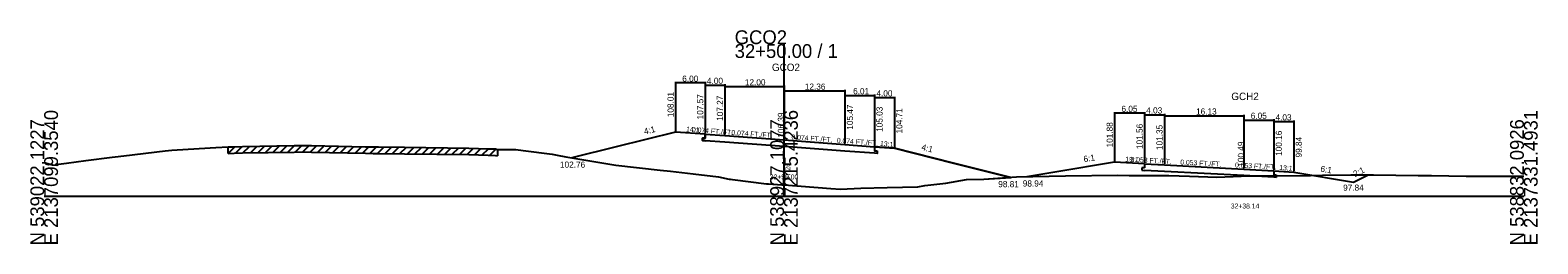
# Model space of a CAD drawing. Extents: x -14327 to 8886, y -10 to 39048.
# Drawn here: x 997.2 to 1302.8, y 4990.3 to 5033.7 of the extents above; entities that cross this region are included whole.
import ezdxf

# ---------------------------------------------------------------- set-up
doc = ezdxf.new("R2010")
doc.units = 0
for name, color, linetype in [('Level 20', 7, 'Continuous'), ('Level 5', 7, 'Continuous'), ('Level 53', 7, 'Continuous'), ('Level 54', 7, 'Continuous'), ('Level 55', 7, 'Continuous'), ('Level 7', 7, 'Continuous'), ('RD_GPK_XS_Cell', 7, 'Continuous'), ('RD_XS_EwShp', 7, 'Continuous'), ('RD_XS_ExGround', 7, 'Continuous'), ('RD_XS_ExPaveRet', 7, 'Continuous'), ('RD_XS_Pave', 7, 'Continuous'), ('RD_XS_TX_Baseline', 7, 'Continuous'), ('RD_XS_TX_Elev_EX', 7, 'Continuous'), ('RD_XS_TX_Elev_PR', 7, 'Continuous'), ('RD_XS_TX_Station', 7, 'Continuous')]:
    doc.layers.add(name, color=color, linetype=linetype)

msp = doc.modelspace()

# ---------------------------------------------------------------- linework, layer by layer
at = {"layer": 'Level 20'}
for p, q in [((1217.04, 5017.03), (1217.04, 5007.08)), ((1223.09, 5016.83), (1217.04, 5016.83)), ((1223.09, 5017.03), (1223.09, 5006.76)), ((1223.09, 5016.71), (1223.09, 5006.76)), ((1223.09, 5016.51), (1227.12, 5016.51)), ((1227.12, 5016.71), (1227.12, 5006.55)), ((1227.12, 5016.5), (1227.12, 5006.55)), ((1227.12, 5016.3), (1243.26, 5016.3)), ((1243.26, 5016.5), (1243.26, 5005.69)), ((1243.26, 5015.64), (1243.26, 5005.69)), ((1243.26, 5015.44), (1249.31, 5015.44)), ((1249.31, 5015.64), (1249.31, 5005.36)), ((1249.31, 5015.31), (1249.31, 5005.36)), ((1249.31, 5015.11), (1253.34, 5015.11)), ((1253.34, 5015.31), (1253.34, 5005.04)), ((1204.94, 5004.88), (1199.24, 5003.94)), ((1217.04, 5006.88), (1204.94, 5004.88)), ((1223.09, 5006.56), (1217.04, 5006.88)), ((1222.58, 5005.75), (1222.58, 5005.25)), ((1223.09, 5005.73), (1222.58, 5005.75)), ((1222.58, 5005.25), (1223.09, 5005.23)), ((1223.09, 5006.56), (1223.09, 5005.73)), ((1223.09, 5006.56), (1227.12, 5006.35)), ((1227.12, 5005.01), (1223.09, 5005.23)), ((1227.12, 5006.35), (1243.26, 5005.49)), ((1243.26, 5004.15), (1227.12, 5005.01)), ((1243.26, 5005.49), (1249.31, 5005.16)), ((1249.31, 5003.83), (1243.26, 5004.15)), ((1249.31, 5005.16), (1249.31, 5004.33)), ((1249.31, 5005.16), (1253.34, 5004.84)), ((1249.31, 5004.33), (1249.81, 5004.3)), ((1249.81, 5004.3), (1249.81, 5003.8)), ((1253.34, 5004.84), (1265.45, 5002.84)), ((1265.45, 5002.84), (1268.44, 5004.33)), ((1249.81, 5003.8), (1249.31, 5003.83))]:
    msp.add_line(p, q, dxfattribs=at)
at = {"layer": 'Level 5'}
for p, q in [((1133.5, 5011.77), (1133.5, 5011.27)), ((1134, 5011.74), (1133.5, 5011.77)), ((1133.5, 5011.27), (1134, 5011.24)), ((1134, 5012.57), (1134, 5011.74)), ((1138, 5010.94), (1134, 5011.24)), ((1150, 5010.05), (1138, 5010.94)), ((1162.36, 5009.14), (1150, 5010.05)), ((1168.37, 5008.69), (1162.36, 5009.14)), ((1168.37, 5010.03), (1168.37, 5009.19)), ((1168.37, 5009.19), (1168.87, 5009.16)), ((1168.87, 5008.66), (1168.37, 5008.69)), ((1168.87, 5009.16), (1168.87, 5008.66))]:
    msp.add_line(p, q, dxfattribs=at)
at = {"layer": 'Level 54'}
for p, q in [((1128, 5023.16), (1128, 5013.21)), ((1134, 5022.96), (1128, 5022.96)), ((1134, 5023.16), (1134, 5012.77)), ((1134, 5022.72), (1134, 5012.77)), ((1134, 5022.52), (1138, 5022.52)), ((1138, 5022.72), (1138, 5012.47)), ((1138, 5022.42), (1138, 5012.47)), ((1150, 5022.42), (1150, 5011.59)), ((1138, 5022.22), (1150, 5022.22)), ((1150, 5021.54), (1150, 5011.59)), ((1150, 5021.34), (1162.36, 5021.34)), ((1162.36, 5021.54), (1162.36, 5010.67)), ((1162.36, 5020.62), (1162.36, 5010.67)), ((1162.36, 5020.42), (1168.37, 5020.42)), ((1168.37, 5020.62), (1168.37, 5010.23)), ((1168.37, 5020.18), (1168.37, 5010.23)), ((1168.37, 5019.98), (1172.37, 5019.98)), ((1172.37, 5020.18), (1172.37, 5009.91))]:
    msp.add_line(p, q, dxfattribs=at)
at = {"layer": 'Level 7'}
for p, q in [((1128, 5013.01), (1116, 5010.01)), ((1134, 5012.57), (1128, 5013.01)), ((1116, 5010.01), (1106.97, 5007.76)), ((1168.37, 5010.03), (1172.37, 5009.71)), ((1172.37, 5009.71), (1184.39, 5006.71)), ((1184.39, 5006.71), (1195.96, 5003.81))]:
    msp.add_line(p, q, dxfattribs=at)
at = {"layer": 'RD_GPK_XS_Cell'}
for p, q in [((1150, 5000), (1150, 5030.84)), ((1000, 5000), (1150, 5000)), ((1150, 5000), (1300, 5000))]:
    msp.add_line(p, q, dxfattribs=at)
at = {"layer": 'RD_XS_EwShp'}
msp.add_lwpolyline([(1168.87, 5009.16), (1168.87, 5008.66), (1168.37, 5008.69), (1162.36, 5009.14), (1150, 5010.05), (1138, 5010.94), (1134, 5011.24), (1133.5, 5011.27), (1133.5, 5011.77), (1134, 5011.74), (1134, 5012.57), (1128, 5013.01), (1116, 5010.01), (1106.97, 5007.76), (1112.26, 5006.88), (1115.92, 5006.3), (1124.87, 5005.27), (1126.99, 5005.03), (1131.58, 5004.51), (1136.69, 5003.9), (1138.88, 5003.47), (1139.18, 5003.45), (1139.56, 5003.37), (1146.45, 5002.52), (1146.86, 5002.48), (1149.54, 5002.3), (1150, 5002.26), (1159.47, 5001.54), (1161.47, 5001.44), (1165.59, 5001.6), (1170.93, 5001.78), (1177.13, 5001.88), (1178.57, 5002.15), (1182.8, 5002.66), (1187.03, 5003.35), (1190.52, 5003.47), (1195.96, 5003.81), (1184.39, 5006.71), (1172.37, 5009.71), (1168.37, 5010.03), (1168.37, 5009.19)], close=True, dxfattribs=at)
at = {"layer": 'RD_XS_ExGround'}
for p, q in [((1040.23, 5010.06), (1050.68, 5010.24)), ((1050.68, 5010.24), (1052.78, 5010.28)), ((1052.78, 5010.28), (1054.22, 5010.25)), ((1054.22, 5010.25), (1065.16, 5009.99)), ((1004.56, 5006.68), (1008.48, 5007.24)), ((1008.48, 5007.24), (1013.78, 5007.91)), ((1013.78, 5007.91), (1014.42, 5007.99)), ((1014.42, 5007.99), (1016.17, 5008.19)), ((1016.17, 5008.19), (1024.56, 5009.21)), ((1024.56, 5009.21), (1025.88, 5009.35)), ((1025.88, 5009.35), (1033.66, 5009.79)), ((1033.66, 5009.79), (1034.82, 5009.86)), ((1034.82, 5009.86), (1037.28, 5009.97)), ((1037.28, 5009.97), (1038.54, 5010.01)), ((1038.54, 5010.01), (1040.23, 5010.06)), ((1065.16, 5009.99), (1066.73, 5009.98)), ((1066.73, 5009.98), (1067.76, 5009.97)), ((1067.76, 5009.97), (1073.06, 5009.91)), ((1073.06, 5009.91), (1086.08, 5009.76)), ((1086.08, 5009.76), (1090.03, 5009.62)), ((1090.03, 5009.62), (1091.5, 5009.57)), ((1091.5, 5009.57), (1091.92, 5009.44)), ((1091.92, 5009.44), (1095.24, 5009.47)), ((1095.24, 5009.47), (1095.6, 5009.46)), ((1095.6, 5009.46), (1097.14, 5009.26)), ((1097.14, 5009.26), (1102.97, 5008.53)), ((1102.97, 5008.53), (1104.04, 5008.31)), ((1104.04, 5008.31), (1105.78, 5007.95)), ((1105.78, 5007.95), (1112.26, 5006.88)), ((1000, 5006.82), (1001.68, 5006.35)), ((1001.68, 5006.35), (1002.59, 5006.31)), ((1002.59, 5006.31), (1002.88, 5006.49)), ((1002.88, 5006.49), (1004.56, 5006.68)), ((1112.26, 5006.88), (1115.92, 5006.3)), ((1115.92, 5006.3), (1124.87, 5005.27)), ((1124.87, 5005.27), (1126.99, 5005.03)), ((1126.99, 5005.03), (1131.58, 5004.51)), ((1131.58, 5004.51), (1136.69, 5003.9)), ((1197.14, 5003.89), (1207.09, 5004.12)), ((1207.09, 5004.12), (1217.66, 5004.22)), ((1217.66, 5004.22), (1219.95, 5004.21)), ((1219.95, 5004.21), (1227.99, 5004.2)), ((1227.99, 5004.2), (1232.23, 5004.07)), ((1232.23, 5004.07), (1237.76, 5003.83)), ((1237.76, 5003.83), (1244.39, 5004.09)), ((1244.39, 5004.09), (1247.94, 5004.13)), ((1247.94, 5004.13), (1256.73, 5004.19)), ((1256.73, 5004.19), (1259.18, 5004.23)), ((1259.18, 5004.23), (1264.9, 5004.3)), ((1264.9, 5004.3), (1268.72, 5004.33)), ((1268.72, 5004.33), (1269.51, 5004.33)), ((1269.51, 5004.33), (1278.55, 5004.19)), ((1278.55, 5004.19), (1281.28, 5004.15)), ((1281.28, 5004.15), (1288.33, 5004.04)), ((1288.33, 5004.04), (1293.39, 5004.07)), ((1293.39, 5004.07), (1298.53, 5004.02)), ((1298.53, 5004.02), (1300, 5004.02)), ((1136.69, 5003.9), (1138.88, 5003.47)), ((1138.88, 5003.47), (1139.18, 5003.45)), ((1139.18, 5003.45), (1139.56, 5003.37)), ((1139.56, 5003.37), (1146.45, 5002.52)), ((1146.45, 5002.52), (1146.86, 5002.48)), ((1146.86, 5002.48), (1149.54, 5002.3)), ((1149.54, 5002.3), (1150, 5002.26)), ((1150, 5002.26), (1159.47, 5001.54)), ((1159.47, 5001.54), (1161.47, 5001.44)), ((1161.47, 5001.44), (1165.59, 5001.6)), ((1165.59, 5001.6), (1170.93, 5001.78)), ((1170.93, 5001.78), (1177.13, 5001.88)), ((1177.13, 5001.88), (1178.57, 5002.15)), ((1178.57, 5002.15), (1182.8, 5002.66)), ((1182.8, 5002.66), (1187.03, 5003.35)), ((1187.03, 5003.35), (1190.52, 5003.47)), ((1190.52, 5003.47), (1197.14, 5003.89))]:
    msp.add_line(p, q, dxfattribs=at)
at = {"layer": 'RD_XS_ExPaveRet'}
for p, q in [((1043.34, 5008.81), (1044.68, 5010.14)), ((1044.85, 5008.84), (1046.19, 5010.16)), ((1046.37, 5008.87), (1047.71, 5010.19)), ((1047.89, 5008.89), (1049.22, 5010.22)), ((1049.4, 5008.92), (1050.74, 5010.25)), ((1050.92, 5008.95), (1052.25, 5010.27)), ((1052.43, 5008.97), (1053.73, 5010.26)), ((1053.95, 5008.95), (1055.23, 5010.22)), ((1055.46, 5008.92), (1056.75, 5010.19)), ((1056.98, 5008.88), (1058.26, 5010.15)), ((1037.28, 5008.67), (1038.63, 5010.01)), ((1037.28, 5008.67), (1037.28, 5009.97)), ((1037.28, 5008.67), (1038.54, 5008.71)), ((1038.54, 5008.71), (1040.23, 5008.76)), ((1038.79, 5008.71), (1040.15, 5010.06)), ((1040.23, 5008.76), (1050.68, 5008.94)), ((1040.31, 5008.76), (1041.65, 5010.08)), ((1041.82, 5008.79), (1043.16, 5010.11)), ((1050.68, 5008.94), (1052.78, 5008.98)), ((1052.78, 5008.98), (1054.22, 5008.95)), ((1054.22, 5008.95), (1065.16, 5008.69)), ((1058.5, 5008.85), (1059.78, 5010.12)), ((1060.01, 5008.81), (1061.3, 5010.08)), ((1061.53, 5008.78), (1062.81, 5010.05)), ((1063.04, 5008.74), (1064.33, 5010.01)), ((1064.56, 5008.71), (1065.85, 5009.99)), ((1065.16, 5008.69), (1066.73, 5008.68)), ((1066.07, 5008.69), (1067.38, 5009.97)), ((1066.73, 5008.68), (1067.76, 5008.67)), ((1067.59, 5008.67), (1068.89, 5009.96)), ((1067.76, 5008.67), (1073.06, 5008.61)), ((1069.11, 5008.65), (1070.41, 5009.94)), ((1070.62, 5008.64), (1071.92, 5009.93)), ((1072.14, 5008.62), (1073.44, 5009.91)), ((1073.06, 5008.61), (1086.08, 5008.46)), ((1073.65, 5008.61), (1074.95, 5009.89)), ((1075.17, 5008.59), (1076.47, 5009.87)), ((1076.68, 5008.57), (1077.98, 5009.86)), ((1078.2, 5008.55), (1079.5, 5009.84)), ((1079.72, 5008.54), (1081.01, 5009.82)), ((1081.23, 5008.52), (1082.53, 5009.8)), ((1082.75, 5008.5), (1084.05, 5009.78)), ((1084.26, 5008.48), (1085.56, 5009.77)), ((1085.78, 5008.46), (1087.05, 5009.73)), ((1086.08, 5008.46), (1090.03, 5008.32)), ((1087.29, 5008.42), (1088.56, 5009.67)), ((1088.81, 5008.36), (1090.08, 5009.62)), ((1090.03, 5008.32), (1091.5, 5008.27)), ((1090.33, 5008.31), (1091.57, 5009.54)), ((1091.5, 5008.27), (1091.92, 5008.14)), ((1091.92, 5009.44), (1091.92, 5008.14))]:
    msp.add_line(p, q, dxfattribs=at)
at = {"layer": 'RD_XS_Pave'}
for p, q in [((1134, 5012.57), (1138, 5012.27)), ((1138, 5012.27), (1150, 5011.39)), ((1150, 5011.39), (1162.36, 5010.47)), ((1162.36, 5010.47), (1168.37, 5010.03))]:
    msp.add_line(p, q, dxfattribs=at)

# ---------------------------------------------------------------- texts
at = {"layer": 'Level 20'}
for s, height, p in [('GCH2', 1.5, (1240.69, 5019.49)), ('GCH2', 1.5, (1240.69, 5019.49)), ('6.05', 1.25, (1218.42, 5017.08)), ('4.03', 1.25, (1223.43, 5016.76)), ('16.13', 1.25, (1233.54, 5016.55)), ('6.05', 1.25, (1244.63, 5015.69)), ('4.03', 1.25, (1249.65, 5015.36)), ('98.94', 1.25, (1198.41, 5001.94)), ('97.84', 1.25, (1263.36, 5001.09)), ('32+38.14', 1, (1240.58, 4997.49)), ('32+38.14', 1, (1240.58, 4997.49))]:
    msp.add_text(s, height=height, dxfattribs=at).set_placement(p)
for s, height, rotation, p in [('101.88', 1.25, 90, (1216.66, 5009.88)), ('101.56', 1.25, 90, (1222.71, 5009.56)), ('101.35', 1.25, 90, (1226.74, 5009.35)), ('100.16', 1.25, 90, (1250.94, 5008.16)), (' 100.49', 1.25, 90, (1243.26, 5005.49)), (' 100.49', 1.25, 90, (1243.26, 5005.49)), ('99.84', 1.25, 90, (1254.98, 5007.84)), ('6:1', 1.25, 9.3859, (1210.83, 5006.87)), ('19:1', 1, 356.9729, (1219.18, 5007.02)), ('0.053 FT./FT.', 1, 356.9479, (1220.24, 5006.96)), ('0.053 FT./FT.', 1, 356.9496, (1230.32, 5006.42)), ('0.053 FT./FT.', 1, 356.9515, (1241.42, 5005.83)), ('13:1', 1, 355.4649, (1250.39, 5005.33)), ('6:1', 1.25, 350.6168, (1258.69, 5004.97)), ('2:1', 1.25, 26.3696, (1265.77, 5003.84))]:
    msp.add_text(s, height=height, rotation=rotation, dxfattribs=at).set_placement(p)
at = {"layer": 'Level 53'}
for s, rotation, p in [('108.01', 90, (1127.63, 5016.01)), ('107.57', 90, (1133.63, 5015.57)), ('107.27', 90, (1137.63, 5015.27)), ('105.47', 90, (1163.99, 5013.47)), ('105.03', 90, (1169.99, 5013.03)), ('104.71', 90, (1174, 5012.71)), ('4:1', 14.0362, (1121.76, 5012.48)), ('4:1', 345.9787, (1177.77, 5009.39))]:
    msp.add_text(s, height=1.25, rotation=rotation, dxfattribs=at).set_placement(p)
for s, p in [('102.76', (1104.58, 5005.76)), ('98.81', (1193.44, 5001.81))]:
    msp.add_text(s, height=1.25, dxfattribs=at).set_placement(p)
at = {"layer": 'Level 54'}
for s, p in [('6.00', (1129.37, 5023.21)), ('4.00', (1134.37, 5022.77)), ('12.00', (1142.07, 5022.47)), ('12.36', (1154.22, 5021.59)), ('6.01', (1164.01, 5020.67)), ('4.00', (1168.74, 5020.23))]:
    msp.add_text(s, height=1.25, dxfattribs=at).set_placement(p)
at = {"layer": 'Level 55'}
for s, rotation, p in [('14:1', 355.7678, (1130.12, 5013.11)), ('0.074 FT./FT.', 355.7678, (1131.31, 5013.02)), ('0.074 FT./FT.', 355.7678, (1139.31, 5012.43)), ('0.074 FT./FT.', 355.7678, (1151.49, 5011.53)), ('0.074 FT./FT.', 355.7678, (1160.68, 5010.85)), ('13:1', 355.4311, (1169.44, 5010.19))]:
    msp.add_text(s, height=1, rotation=rotation, dxfattribs=at).set_placement(p)
at = {"layer": 'RD_GPK_XS_Cell'}
for s, p in [('GCO2', (1140, 5030.84)), ('32+50.00 / 1', (1140, 5028.04))]:
    msp.add_text(s, height=2.8, dxfattribs=at).set_placement(p)
for s, p in [('E 2137099.3540', (1002.8, 4990)), ('E 2137215.4236', (1152.8, 4990)), ('E 2137331.4931', (1302.8, 4990)), ('N 539022.1227', (1000, 4990)), ('N 538927.1077', (1150, 4990)), ('N 538832.0926', (1300, 4990))]:
    msp.add_text(s, height=2.8, rotation=90, dxfattribs=at).set_placement(p)
at = {"layer": 'RD_XS_TX_Baseline'}
msp.add_text('GCO2', height=1.5, dxfattribs=at).set_placement((1147.55, 5025.39))
at = {"layer": 'RD_XS_TX_Elev_EX'}
msp.add_text('97.26', height=1, rotation=90, dxfattribs=at).set_placement((1151.25, 5003.26))
at = {"layer": 'RD_XS_TX_Elev_PR'}
msp.add_text(' 106.39', height=1.25, rotation=90, dxfattribs=at).set_placement((1150, 5011.39))
at = {"layer": 'RD_XS_TX_Station'}
msp.add_text('32+50.00', height=1, dxfattribs=at).set_placement((1147.11, 5003.39))

doc.saveas('drawing.dxf')
